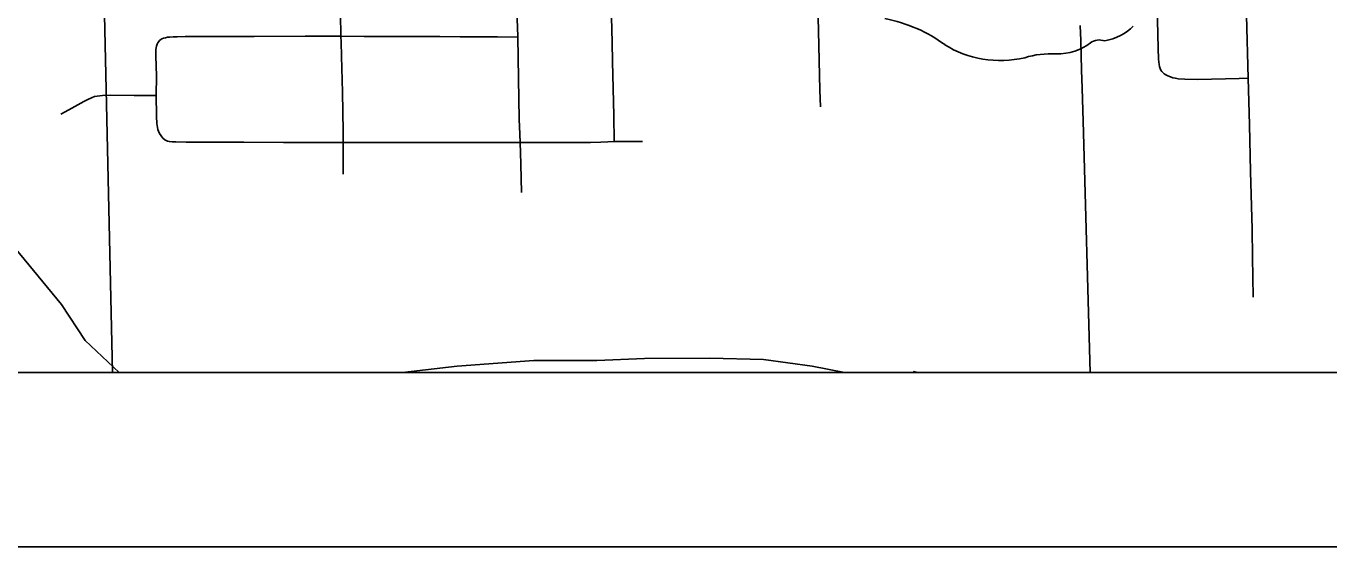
# Model space of a CAD drawing. Extents: x -6.4 to 34, y -4.2 to 22.
# Drawn here: x 5.93 to 6.676, y 14 to 14.298 of the extents above; entities that cross this region are included whole.
import ezdxf

# ---------------------------------------------------------------- set-up
doc = ezdxf.new("R2010")
doc.units = 0
for name, color, linetype in [('GM_X_City_Street', 7, 'Continuous'), ('GM_X_Corporation', 7, 'Continuous'), ('GM_X_Minor_River', 7, 'Continuous'), ('GM_X_Rail_Line', 7, 'Continuous'), ('GM_X_State_Shield', 7, 'Continuous'), ('GM_X_Township_Road', 7, 'Continuous'), ('SH_Data', 7, 'Continuous')]:
    doc.layers.add(name, color=color, linetype=linetype)

msp = doc.modelspace()

# ---------------------------------------------------------------- linework, layer by layer
at = {"layer": 'GM_X_City_Street'}
for points in [[(6.11163, 14.21343), (6.11154, 14.2317), (6.1115, 14.23801), (6.11112, 14.26047), (6.11058, 14.2812), (6.11037, 14.28919), (6.11029, 14.2925), (6.11005, 14.30517), (6.10991, 14.31264), (6.10948, 14.33075), (6.1091, 14.34669), (6.10895, 14.35286), (6.10881, 14.36046), (6.10856, 14.3728), (6.108, 14.40068), (6.10657, 14.43989)], [(6.21375, 14.20298), (6.21339, 14.21929), (6.21317, 14.2258), (6.21297, 14.23171), (6.21273, 14.23647), (6.21248, 14.24512), (6.21225, 14.25671), (6.2116, 14.29204), (6.21138, 14.29787), (6.21105, 14.30621), (6.21069, 14.31848), (6.21041, 14.33068), (6.2099, 14.35279), (6.20891, 14.39546), (6.20873, 14.40441), (6.20802, 14.43729), (6.20797, 14.43982)], [(6.26693, 14.23214), (6.26658, 14.24709), (6.26586, 14.27813), (6.26565, 14.28899), (6.26475, 14.32591), (6.26415, 14.35086), (6.26385, 14.36311), (6.26284, 14.41837), (6.26251, 14.43635), (6.26244, 14.43995)], [(6.38507, 14.25213), (6.38478, 14.26164), (6.38388, 14.29567), (6.38271, 14.33964), (6.38179, 14.37832), (6.38078, 14.41938), (6.38035, 14.43685), (6.38027, 14.44001)], [(6.00447, 14.2586), (6.00451, 14.26977), (6.00424, 14.28111), (6.00425, 14.28326), (6.00429, 14.28493), (6.00438, 14.28597), (6.00457, 14.2869), (6.0049, 14.28792), (6.00533, 14.28873), (6.0059, 14.28948), (6.00637, 14.29004), (6.00705, 14.29061), (6.0077, 14.29099), (6.00864, 14.29142), (6.00974, 14.29171), (6.01087, 14.29192), (6.0122, 14.29206), (6.01419, 14.29218), (6.01647, 14.29225), (6.02103, 14.29232), (6.02611, 14.29235), (6.04313, 14.29239), (6.06047, 14.29244), (6.08979, 14.29251), (6.10507, 14.2925), (6.11029, 14.2925), (6.12365, 14.29247), (6.14631, 14.29242), (6.16691, 14.29235), (6.17868, 14.29228), (6.19996, 14.29215), (6.2116, 14.29204)], [(5.94973, 14.24786), (5.95427, 14.25038), (5.95957, 14.25333), (5.96303, 14.25523), (5.96519, 14.25629), (5.96728, 14.25732), (5.96904, 14.25794), (5.97068, 14.25828), (5.97363, 14.25856), (5.97822, 14.25873), (5.99177, 14.25863), (6.00447, 14.2586)], [(6.00447, 14.2586), (6.00464, 14.24692), (6.00468, 14.24552), (6.00475, 14.24358), (6.00483, 14.24251), (6.00492, 14.24148), (6.0051, 14.2403), (6.00535, 14.23918), (6.00576, 14.23807), (6.00639, 14.23677), (6.00718, 14.23547), (6.00831, 14.23411), (6.00939, 14.23314), (6.01004, 14.23277), (6.01086, 14.2324), (6.01196, 14.23214), (6.01361, 14.23205), (6.01568, 14.232), (6.02164, 14.23188), (6.03723, 14.23183), (6.05463, 14.23178), (6.0773, 14.23173), (6.10724, 14.23171), (6.11154, 14.2317), (6.12062, 14.23169), (6.13226, 14.23161), (6.14668, 14.23162), (6.15946, 14.23162), (6.17977, 14.23163), (6.20391, 14.23165), (6.21297, 14.23171), (6.21875, 14.23164), (6.23768, 14.2317), (6.24529, 14.23168), (6.25329, 14.23172), (6.25912, 14.23181), (6.26323, 14.23198), (6.26693, 14.23214), (6.27176, 14.23216), (6.27726, 14.23217), (6.28315, 14.23219)]]:
    msp.add_lwpolyline(points, dxfattribs=at)
at = {"layer": 'GM_X_Corporation'}
for points in [[(2.1, 14.1), (7.11238, 14.1), (7.1017, 14.46462), (7.09827, 14.59391), (7.0948, 14.71527), (7.08969, 14.85359), (7.07436, 15.33931), (7.0636, 15.90143), (6.86672, 15.89797), (6.75956, 15.89697), (6.5599, 15.89325), (5.71845, 15.87759)], [(3.44428, 14.1), (6.43858, 14.1), (6.43857, 14.10054), (6.44084, 14.1), (6.53969, 14.1), (6.53552, 14.24386), (6.53497, 14.2628), (6.53467, 14.27308), (6.53443, 14.2816), (6.53418, 14.29013), (6.53393, 14.29865)]]:
    msp.add_lwpolyline(points, dxfattribs=at)
for points in [[(5.97939, 14.1), (7.10309, 14.1), (7.10212, 14.14277), (7.08872, 14.70278), (5.96639, 14.68043)], [(4.85874, 14.1), (5.97939, 14.1), (5.96639, 14.68043), (5.96322, 14.68037), (4.84426, 14.65545), (4.84993, 14.45297)]]:
    msp.add_lwpolyline(points, close=True, dxfattribs=at)
at = {"layer": 'GM_X_Minor_River'}
msp.add_lwpolyline([(5.98317, 14.1), (5.9637, 14.11828), (5.95019, 14.13884), (5.93404, 14.15829), (5.91712, 14.17887)], dxfattribs=at)
at = {"layer": 'GM_X_Rail_Line'}
msp.add_lwpolyline([(6.39876, 14.1), (6.3803, 14.1036), (6.35236, 14.10736), (6.32174, 14.10817), (6.28413, 14.1079), (6.257, 14.10683), (6.22074, 14.10683), (6.17695, 14.1036), (6.14564, 14.1)], dxfattribs=at)
at = {"layer": 'GM_X_State_Shield'}
for centre, major_axis, start_param, end_param in [((6.40266, 14.24136), (0.07897, 0), 0.823519, 1.323587), ((6.54164, 14.31187), (0.02824, 0), 4.937069, 5.64225), ((6.54484, 14.28436), (0.00752, 0), 1.147584, 2.315152), ((6.48807, 14.31872), (0.05011, 0), 4.026481, 4.996735), ((6.51703, 14.24953), (0.04118, 0), 1.495662, 1.94098), ((6.52069, 14.30374), (0.0267, 0), 4.691044, 5.507374)]:
    msp.add_ellipse(centre, major_axis=major_axis, ratio=0.8, start_param=start_param, end_param=end_param, dxfattribs=at)
at = {"layer": 'GM_X_Township_Road'}
for points in [[(6.63021, 14.26849), (6.62492, 14.26836), (6.6013, 14.26782), (6.59384, 14.26787), (6.59012, 14.26817), (6.58844, 14.26843), (6.58706, 14.26875), (6.58554, 14.26925), (6.58411, 14.2698), (6.58288, 14.27036), (6.58198, 14.27106), (6.5813, 14.27167), (6.58067, 14.27236), (6.58015, 14.27318), (6.57978, 14.27398), (6.57937, 14.27512), (6.57909, 14.27636), (6.57867, 14.27945), (6.57847, 14.28567), (6.57656, 14.3659), (6.57595, 14.38516), (6.57435, 14.42056), (6.57397, 14.43703), (6.57389, 14.44003)], [(6.63308, 14.14308), (6.63262, 14.16592), (6.63237, 14.18209), (6.63155, 14.21499), (6.6309, 14.2417), (6.63021, 14.26849), (6.62927, 14.30443), (6.62911, 14.31939), (6.62899, 14.32929), (6.62903, 14.356), (6.62896, 14.36658), (6.62865, 14.38709), (6.62852, 14.40013)]]:
    msp.add_lwpolyline(points, dxfattribs=at)
at = {"layer": 'SH_Data'}
for p, q in [((2.1, 14.1), (8.9, 14.1)), ((2, 14), (9, 14))]:
    msp.add_line(p, q, dxfattribs=at)

doc.saveas('drawing.dxf')
